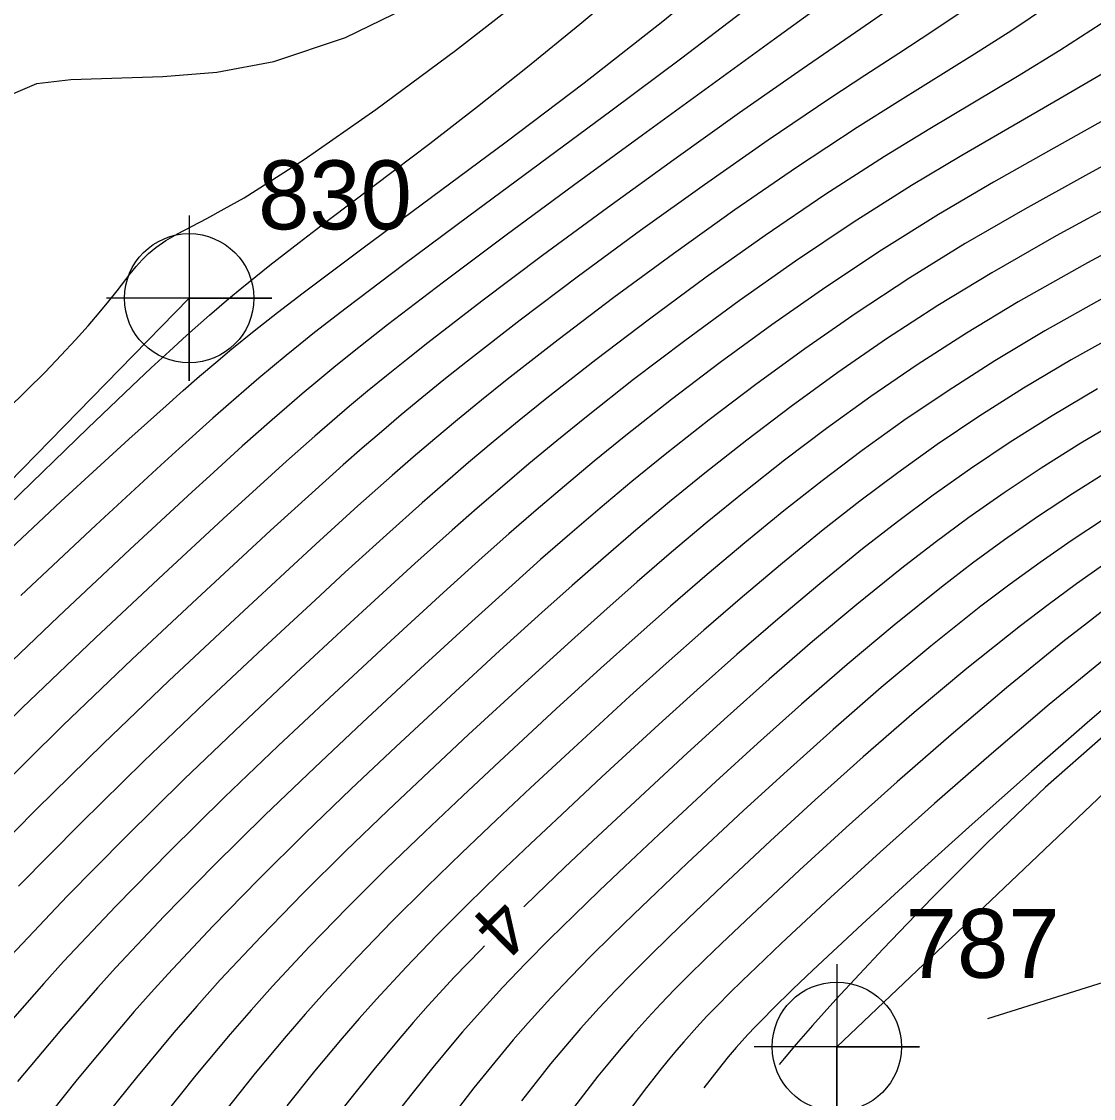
# Model space of a CAD drawing. Extents: x 2602990 to 2605851, y 618069 to 619180.
# Drawn here: x 2603876.92 to 2603915.79, y 618252.45 to 618291.51 of the extents above; entities that cross this region are included whole.
import ezdxf

# ---------------------------------------------------------------- set-up
doc = ezdxf.new("R2010")
doc.units = 0
for name, color, linetype in [('DTM Contours Major', 7, 'Continuous'), ('DTM Contours Major Text', 7, 'Continuous'), ('DTM Contours Minor', 7, 'Continuous'), ('Exist DTM Breakline', 7, 'Continuous'), ('Exist DTM Breakline Cogo Number', 7, 'Continuous'), ('Exist DTM Breakline Cogo Point CELL', 7, 'Continuous')]:
    doc.layers.add(name, color=color, linetype=linetype)

# ---------------------------------------------------------------- blocks, each defined once
blk = doc.blocks.new('EXIST DTM BREAKLINE COGO POINT')
at = {"layer": 'Exist DTM Breakline Cogo Point CELL'}
blk.add_lwpolyline([(0, 0.06), (0, -0.06), (0, 0), (0.06, 0), (-0.06, 0)], dxfattribs=at)
blk.add_circle((0, 0), 0.04688, dxfattribs=at)

msp = doc.modelspace()

# ---------------------------------------------------------------- linework, layer by layer
at = {"layer": 'DTM Contours Major'}
for points in [[(2603914.155, 618292.084), (2603912.83, 618291.192), (2603911.48, 618290.329), (2603908.681, 618288.589), (2603907.221, 618287.666), (2603905.025, 618286.218), (2603902.785, 618284.677), (2603900.558, 618283.089), (2603898.402, 618281.502), (2603896.374, 618279.966), (2603894.532, 618278.527), (2603893.599, 618277.779), (2603892.728, 618277.067), (2603891.907, 618276.381), (2603891.122, 618275.711), (2603890.359, 618275.048), (2603889.116, 618273.943), (2603887.587, 618272.555), (2603886.464, 618271.522), (2603884.478, 618269.682), (2603882.258, 618267.597), (2603879.889, 618265.331), (2603877.456, 618262.946), (2603875.044, 618260.503)], [(2603916.888, 618277.145), (2603915.333, 618276.222), (2603913.893, 618275.318), (2603912.546, 618274.422), (2603911.271, 618273.526), (2603910.045, 618272.619), (2603908.845, 618271.691), (2603907.213, 618270.374), (2603905.605, 618269.022), (2603904.035, 618267.658), (2603902.518, 618266.306), (2603901.067, 618264.986), (2603898.997, 618263.072), (2603897.645, 618261.807), (2603896.61, 618260.829), (2603895.586, 618259.847), (2603895.127, 618259.399)], [(2603893.709, 618257.988), (2603893.582, 618257.86), (2603892.61, 618256.849), (2603891.665, 618255.823), (2603891.116, 618255.203), (2603890.573, 618254.573), (2603889.688, 618253.508), (2603888.805, 618252.407), (2603887.924, 618251.277), (2603887.044, 618250.124), (2603885.287, 618247.782)]]:
    msp.add_lwpolyline(points, dxfattribs=at)
at = {"layer": 'DTM Contours Minor'}
for points in [[(2603876.62, 618288.906), (2603877.475, 618289.263), (2603878.708, 618289.413), (2603882.036, 618289.515), (2603883.996, 618289.679), (2603886.063, 618290.06), (2603888.661, 618290.931), (2603891.279, 618292.204), (2603893.88, 618293.796), (2603896.423, 618295.624), (2603898.87, 618297.606), (2603901.183, 618299.658), (2603902.939, 618301.332), (2603904.579, 618303.024), (2603906.098, 618304.76), (2603907.496, 618306.566), (2603908.768, 618308.468), (2603909.914, 618310.492), (2603911.125, 618313.093), (2603912.197, 618315.815), (2603913.177, 618318.567), (2603914.115, 618321.259), (2603915.056, 618323.798)], [(2603875.5, 618271.441), (2603878.343, 618274.102), (2603880.811, 618276.367), (2603882.156, 618277.579), (2603882.775, 618278.127), (2603883.372, 618278.647), (2603883.959, 618279.148), (2603884.545, 618279.637), (2603885.353, 618280.293), (2603886.205, 618280.965), (2603887.127, 618281.673), (2603889.302, 618283.302), (2603891.787, 618285.138), (2603894.49, 618287.146), (2603897.317, 618289.287), (2603900.173, 618291.525), (2603902.965, 618293.82), (2603903.904, 618294.626), (2603904.368, 618295.031), (2603906.858, 618297.291), (2603909.273, 618299.609), (2603911.635, 618301.983), (2603913.967, 618304.407), (2603916.293, 618306.875)], [(2603876.452, 618273.984), (2603879.32, 618276.762), (2603880.912, 618278.283), (2603881.618, 618278.948), (2603882.278, 618279.559), (2603882.901, 618280.126), (2603883.735, 618280.864), (2603884.437, 618281.463), (2603884.904, 618281.852), (2603885.924, 618282.674), (2603886.98, 618283.499), (2603888.082, 618284.339), (2603890.445, 618286.122), (2603891.721, 618287.092), (2603893.448, 618288.427), (2603895.27, 618289.87), (2603897.166, 618291.411), (2603899.113, 618293.045)], [(2603875.706, 618276.774), (2603877.768, 618278.795), (2603878.357, 618279.407), (2603878.877, 618279.967), (2603879.334, 618280.478), (2603879.734, 618280.943), (2603880.083, 618281.366), (2603880.387, 618281.749), (2603880.856, 618282.358), (2603881.071, 618282.625), (2603881.29, 618282.872), (2603881.524, 618283.102), (2603881.785, 618283.317), (2603882.151, 618283.565), (2603882.578, 618283.812), (2603883.633, 618284.372), (2603884.27, 618284.715), (2603884.986, 618285.123), (2603887.171, 618286.507), (2603889.771, 618288.318), (2603892.652, 618290.458), (2603895.685, 618292.83)], [(2603908.37, 618291.952), (2603907.355, 618291.245), (2603905.222, 618289.78), (2603902.95, 618288.196), (2603900.568, 618286.501), (2603898.161, 618284.759), (2603895.814, 618283.029), (2603893.615, 618281.376), (2603891.649, 618279.86), (2603890.873, 618279.247), (2603890.148, 618278.665), (2603889.465, 618278.105), (2603888.812, 618277.559), (2603888.178, 618277.02), (2603887.553, 618276.478), (2603886.524, 618275.566), (2603885.435, 618274.581), (2603884.233, 618273.48), (2603882.063, 618271.473), (2603879.597, 618269.16), (2603876.942, 618266.623), (2603874.206, 618263.943)], [(2603905.976, 618292.145), (2603904.227, 618290.868), (2603899.438, 618287.389), (2603896.937, 618285.562), (2603894.496, 618283.763), (2603892.214, 618282.056), (2603890.187, 618280.506), (2603889.499, 618279.968), (2603888.854, 618279.455), (2603888.244, 618278.962), (2603887.66, 618278.48), (2603887.093, 618278.004), (2603886.534, 618277.527), (2603886.008, 618277.069), (2603884.924, 618276.106), (2603883.749, 618275.041), (2603883.108, 618274.454), (2603880.844, 618272.362), (2603878.253, 618269.934), (2603875.456, 618267.26)], [(2603911.095, 618291.926), (2603909.926, 618291.139), (2603908.731, 618290.356), (2603907.5, 618289.556), (2603906.224, 618288.719), (2603903.992, 618287.21), (2603901.681, 618285.595), (2603899.364, 618283.931), (2603897.113, 618282.273), (2603894.999, 618280.676), (2603893.094, 618279.198), (2603892.237, 618278.515), (2603891.438, 618277.867), (2603890.685, 618277.244), (2603889.966, 618276.636), (2603889.268, 618276.034), (2603888.578, 618275.43), (2603887.573, 618274.532), (2603885.948, 618273.051), (2603883.273, 618270.579), (2603880.931, 618268.381), (2603878.419, 618265.979), (2603875.834, 618263.447)], [(2603903.301, 618292.05), (2603900.862, 618290.186), (2603898.287, 618288.26), (2603893.14, 618284.457), (2603890.776, 618282.7), (2603888.689, 618281.12), (2603887.546, 618280.229), (2603887.017, 618279.807), (2603886.508, 618279.395), (2603886.014, 618278.988), (2603885.528, 618278.58), (2603884.979, 618278.11), (2603884.424, 618277.627), (2603883.855, 618277.124), (2603882.639, 618276.027), (2603881.973, 618275.421), (2603879.61, 618273.243), (2603876.894, 618270.698)], [(2603916.072, 618291.434), (2603914.571, 618290.463), (2603913.033, 618289.522), (2603909.852, 618287.622), (2603908.21, 618286.615), (2603906.052, 618285.222), (2603903.884, 618283.749), (2603901.748, 618282.236), (2603899.687, 618280.722), (2603897.746, 618279.248), (2603895.966, 618277.852), (2603894.96, 618277.041), (2603894.02, 618276.266), (2603893.13, 618275.517), (2603892.278, 618274.785), (2603891.449, 618274.059), (2603890.151, 618272.898), (2603888.659, 618271.539), (2603887.574, 618270.54), (2603885.68, 618268.783), (2603883.582, 618266.812), (2603881.354, 618264.681), (2603879.073, 618262.442), (2603876.811, 618260.148)], [(2603916.317, 618289.74), (2603914.586, 618288.718), (2603911.011, 618286.654), (2603909.191, 618285.563), (2603907.077, 618284.222), (2603904.982, 618282.816), (2603902.937, 618281.377), (2603900.971, 618279.936), (2603899.115, 618278.525), (2603897.399, 618277.174), (2603896.323, 618276.303), (2603895.313, 618275.466), (2603894.354, 618274.653), (2603893.434, 618273.857), (2603892.538, 618273.067), (2603891.184, 618271.851), (2603889.729, 618270.522), (2603888.683, 618269.558), (2603886.88, 618267.885), (2603884.904, 618266.027), (2603882.818, 618264.029), (2603880.686, 618261.935), (2603878.574, 618259.79), (2603876.545, 618257.638)], [(2603916.138, 618287.917), (2603914.16, 618286.811), (2603912.162, 618285.683), (2603910.165, 618284.511), (2603908.1, 618283.22), (2603906.082, 618281.88), (2603904.127, 618280.514), (2603902.255, 618279.145), (2603900.484, 618277.798), (2603898.831, 618276.494), (2603897.687, 618275.565), (2603896.607, 618274.665), (2603895.578, 618273.788), (2603894.588, 618272.927), (2603893.624, 618272.073), (2603892.214, 618270.801), (2603890.304, 618269.05), (2603888.081, 618266.988), (2603886.225, 618265.242), (2603884.28, 618263.376), (2603882.298, 618261.426), (2603880.335, 618259.428), (2603878.444, 618257.419), (2603877.725, 618256.626), (2603877.019, 618255.83), (2603876.321, 618255.024)], [(2603917.69, 618287.121), (2603915.502, 618285.926), (2603913.304, 618284.71), (2603911.134, 618283.457), (2603909.125, 618282.216), (2603907.184, 618280.941), (2603905.32, 618279.647), (2603903.54, 618278.351), (2603901.852, 618277.068), (2603900.263, 618275.813), (2603899.053, 618274.827), (2603897.902, 618273.865), (2603896.801, 618272.923), (2603895.739, 618271.995), (2603894.707, 618271.075), (2603893.242, 618269.749), (2603891.391, 618268.05), (2603889.284, 618266.093), (2603887.549, 618264.459), (2603885.742, 618262.724), (2603883.908, 618260.916), (2603882.093, 618259.065), (2603880.34, 618257.199), (2603879.671, 618256.46), (2603879.014, 618255.717), (2603878.363, 618254.965), (2603876.775, 618253.063)], [(2603916.84, 618285.042), (2603914.44, 618283.737), (2603912.099, 618282.403), (2603910.151, 618281.213), (2603908.29, 618280.002), (2603906.515, 618278.779), (2603904.826, 618277.553), (2603903.219, 618276.334), (2603901.695, 618275.131), (2603900.418, 618274.089), (2603899.196, 618273.065), (2603898.022, 618272.055), (2603896.887, 618271.059), (2603895.785, 618270.074), (2603894.266, 618268.695), (2603892.481, 618267.053), (2603890.49, 618265.202), (2603888.875, 618263.679), (2603887.206, 618262.073), (2603885.518, 618260.406), (2603883.849, 618258.699), (2603882.234, 618256.976), (2603881.615, 618256.291), (2603881.007, 618255.602), (2603880.404, 618254.905), (2603878.932, 618253.14), (2603877.466, 618251.308)], [(2603918.175, 618284.161), (2603915.57, 618282.764), (2603913.061, 618281.349), (2603911.18, 618280.211), (2603909.401, 618279.063), (2603907.714, 618277.909), (2603906.112, 618276.753), (2603904.586, 618275.598), (2603903.127, 618274.447), (2603901.783, 618273.35), (2603900.489, 618272.263), (2603899.239, 618271.186), (2603898.03, 618270.12), (2603896.857, 618269.068), (2603895.288, 618267.639), (2603893.131, 618265.649), (2603891.701, 618264.315), (2603890.205, 618262.902), (2603888.671, 618261.423), (2603887.128, 618259.895), (2603885.603, 618258.332), (2603884.125, 618256.75), (2603883.277, 618255.804), (2603882.443, 618254.843), (2603881.087, 618253.217), (2603879.737, 618251.53)], [(2603916.696, 618281.792), (2603914.021, 618280.295), (2603912.213, 618279.21), (2603910.516, 618278.124), (2603908.917, 618277.038), (2603907.4, 618275.95), (2603905.952, 618274.858), (2603904.558, 618273.761), (2603903.147, 618272.611), (2603901.778, 618271.459), (2603900.452, 618270.313), (2603899.167, 618269.177), (2603897.922, 618268.057), (2603896.306, 618266.581), (2603894.251, 618264.68), (2603892.917, 618263.433), (2603891.54, 618262.129), (2603890.14, 618260.776), (2603888.739, 618259.384), (2603887.356, 618257.963), (2603886.014, 618256.522), (2603885.241, 618255.657), (2603884.479, 618254.779), (2603883.241, 618253.293), (2603882.007, 618251.752)], [(2603917.819, 618280.822), (2603914.979, 618279.243), (2603913.249, 618278.211), (2603911.637, 618277.187), (2603910.123, 618276.166), (2603908.689, 618275.144), (2603907.317, 618274.115), (2603905.987, 618273.073), (2603904.507, 618271.868), (2603903.062, 618270.652), (2603901.657, 618269.435), (2603900.295, 618268.227), (2603898.98, 618267.04), (2603896.931, 618265.16), (2603895.376, 618263.716), (2603894.14, 618262.558), (2603892.881, 618261.362), (2603891.613, 618260.132), (2603890.351, 618258.874), (2603889.108, 618257.592), (2603887.9, 618256.291), (2603887.202, 618255.509), (2603886.514, 618254.713), (2603885.393, 618253.367), (2603884.276, 618251.972)], [(2603915.935, 618278.193), (2603914.29, 618277.215), (2603912.763, 618276.251), (2603911.333, 618275.294), (2603909.98, 618274.336), (2603908.681, 618273.368), (2603907.416, 618272.383), (2603905.863, 618271.123), (2603904.339, 618269.84), (2603902.852, 618268.551), (2603901.413, 618267.271), (2603900.029, 618266.017), (2603897.964, 618264.116), (2603896.507, 618262.758), (2603895.371, 618261.69), (2603894.229, 618260.601), (2603893.091, 618259.493), (2603891.965, 618258.366), (2603890.86, 618257.221), (2603889.784, 618256.058), (2603889.161, 618255.357), (2603888.545, 618254.644), (2603887.542, 618253.439), (2603886.542, 618252.191)], [(2603916.375, 618275.234), (2603915.025, 618274.387), (2603913.762, 618273.551), (2603912.564, 618272.714), (2603911.408, 618271.866), (2603910.275, 618270.997), (2603908.557, 618269.618), (2603906.86, 618268.194), (2603905.203, 618266.755), (2603903.608, 618265.329), (2603902.093, 618263.946), (2603900.029, 618262.028), (2603898.791, 618260.863), (2603897.86, 618259.979), (2603896.952, 618259.103), (2603896.066, 618258.23), (2603895.202, 618257.357), (2603894.362, 618256.477), (2603893.544, 618255.585), (2603892.911, 618254.865), (2603892.597, 618254.498), (2603891.83, 618253.575), (2603891.065, 618252.621), (2603890.301, 618251.644)], [(2603916.158, 618273.449), (2603914.978, 618272.673), (2603913.856, 618271.897), (2603912.772, 618271.111), (2603911.707, 618270.303), (2603909.89, 618268.858), (2603908.095, 618267.358), (2603906.349, 618265.84), (2603904.676, 618264.341), (2603903.102, 618262.896), (2603901.061, 618260.986), (2603899.946, 618259.929), (2603899.122, 618259.139), (2603898.329, 618258.369), (2603897.565, 618257.61), (2603896.828, 618256.858), (2603896.114, 618256.106), (2603895.286, 618255.194), (2603894.751, 618254.578), (2603893.968, 618253.639), (2603893.321, 618252.833), (2603892.675, 618252.008)], [(2603916.235, 618271.865), (2603915.173, 618271.114), (2603914.148, 618270.36), (2603913.143, 618269.595), (2603911.193, 618268.042), (2603909.282, 618266.446), (2603907.44, 618264.846), (2603905.694, 618263.281), (2603904.073, 618261.792), (2603902.34, 618260.168), (2603901.104, 618258.991), (2603900.393, 618258.305), (2603899.718, 618257.643), (2603899.075, 618257), (2603898.46, 618256.368), (2603897.87, 618255.74), (2603897.187, 618254.985), (2603896.638, 618254.348), (2603896.105, 618253.705), (2603895.575, 618253.046), (2603895.048, 618252.373)], [(2603916.461, 618270.394), (2603915.568, 618269.708), (2603914.682, 618269.01), (2603912.641, 618267.349), (2603910.624, 618265.643), (2603908.671, 618263.939), (2603906.825, 618262.286), (2603905.126, 618260.731), (2603903.383, 618259.103), (2603902.306, 618258.079), (2603901.699, 618257.492), (2603901.132, 618256.936), (2603900.602, 618256.402), (2603900.102, 618255.885), (2603899.627, 618255.378), (2603899.084, 618254.775), (2603898.651, 618254.271), (2603898.233, 618253.768), (2603897.821, 618253.256), (2603897.413, 618252.737), (2603896.606, 618251.684)], [(2603933.574, 618269.312), (2603931.377, 618269.474), (2603927.959, 618269.508), (2603924.738, 618269.323), (2603922.035, 618268.912), (2603921.468, 618268.77), (2603920.945, 618268.611), (2603920.457, 618268.432), (2603919.994, 618268.232), (2603919.547, 618268.008), (2603919.106, 618267.759), (2603918.776, 618267.555), (2603918.442, 618267.336), (2603918.102, 618267.101), (2603916.141, 618265.579), (2603914.051, 618263.741), (2603911.947, 618261.741), (2603909.945, 618259.734), (2603908.16, 618257.874), (2603906.451, 618256.038), (2603905.601, 618255.1), (2603905.008, 618254.424), (2603904.573, 618253.903), (2603904.393, 618253.683)], [(2603911.959, 618255.354), (2603918.691, 618257.467), (2603925.086, 618259.536), (2603930.806, 618261.52), (2603935.513, 618263.374), (2603938.869, 618265.055), (2603940.538, 618266.52), (2603940.65, 618266.831), (2603940.651, 618267.127), (2603940.541, 618267.408), (2603940.323, 618267.672), (2603939.999, 618267.92), (2603939.571, 618268.152), (2603937.506, 618268.788), (2603935.56, 618269.092)], [(2603916.25, 618268.435), (2603914.187, 618266.741), (2603912.09, 618264.957), (2603910.024, 618263.151), (2603908.057, 618261.391), (2603906.253, 618259.744), (2603904.48, 618258.091), (2603903.565, 618257.22), (2603903.059, 618256.73), (2603902.595, 618256.272), (2603902.168, 618255.841), (2603901.773, 618255.432), (2603901.406, 618255.04), (2603900.929, 618254.507), (2603900.672, 618254.208), (2603900.367, 618253.841), (2603900.07, 618253.473), (2603899.495, 618252.736), (2603898.934, 618251.997)], [(2603917.646, 618267.853), (2603915.662, 618266.165), (2603913.541, 618264.315), (2603911.387, 618262.401), (2603909.305, 618260.521), (2603907.398, 618258.772), (2603905.613, 618257.104), (2603904.893, 618256.416), (2603904.142, 618255.681), (2603903.819, 618255.356), (2603903.526, 618255.054), (2603903.26, 618254.771), (2603902.835, 618254.301), (2603902.547, 618253.963), (2603902.176, 618253.504), (2603901.664, 618252.84)]]:
    msp.add_lwpolyline(points, dxfattribs=at)
at = {"layer": 'Exist DTM Breakline'}
for points in [[(2603906.481, 618254.328), (2603921.05, 618268.172), (2603946.723, 618287.451)], [(2603821.084, 618216.644), (2603839.843, 618233.746), (2603859.805, 618257.738), (2603882.996, 618281.476)]]:
    msp.add_lwpolyline(points, dxfattribs=at)
msp.add_spline([(2603982.772, 618284.1), (2603975.04, 618306.641), (2603972.571, 618326.932), (2603955.432, 618332.542), (2603933.091, 618324.788), (2603903.802, 618294.591)], degree=3, dxfattribs=at)

# ---------------------------------------------------------------- block references
at = {"layer": 'Exist DTM Breakline Cogo Point CELL', "xscale": 50, "yscale": 50}
for p in [(2603882.996, 618281.476), (2603906.481, 618254.328)]:
    msp.add_blockref('EXIST DTM BREAKLINE COGO POINT', p, dxfattribs=at)

# ---------------------------------------------------------------- texts
at = {"layer": 'DTM Contours Major Text'}
msp.add_text('4', height=2, rotation=224.8562, dxfattribs=at).set_placement((2603894.172, 618259.867))
at = {"layer": 'Exist DTM Breakline Cogo Number'}
for s, p in [('830', (2603885.496, 618283.976)), ('787', (2603908.981, 618256.828))]:
    msp.add_text(s, height=2.5, dxfattribs=at).set_placement(p)

doc.saveas('drawing.dxf')
